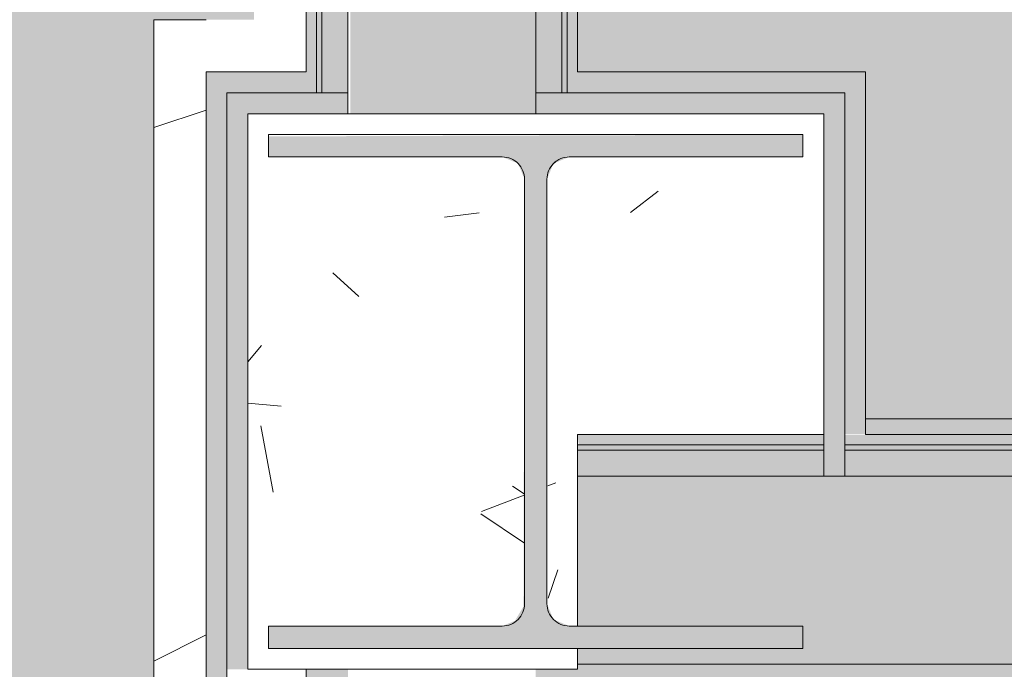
# Model space of a CAD drawing. Header units: millimetres. Extents: x 5980700 to 6194397, y -12939 to 2351883.
# Tile 383 of 587: x 6087739 to 6088211, y 1851 to 2162. Entities that reach past the tile are written whole.
import ezdxf

# ---------------------------------------------------------------- set-up
doc = ezdxf.new("R2010")
doc.units = ezdxf.units.MM
for name, color, linetype, lineweight in [('A-FLOR-PATT', 8, 'Continuous', 18), ('A-WALL', 113, 'Continuous', 18), ('A-WALL-PATT', 111, 'Continuous', 25), ('S-COLS', 52, 'Continuous', 9), ('S-STRS', 31, 'Continuous', 9)]:
    doc.layers.add(name, color=color, linetype=linetype, lineweight=lineweight)
pattern_1 = [(216.87, (166.6, 416.5), (1249.498511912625, 833.0022321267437), [208.25, -1874.25]), (206.565, (416.5, 291.55), (-416.4997849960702, -416.4999353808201), [465.661, -465.661]), (198.435, (416.5, 83.3), (-832.9995359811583, -416.5008561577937), [263.4179999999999, -1053.671])]

# ---------------------------------------------------------------- blocks, each defined once
blk = doc.blocks.new('_ARQPWR_Pilar perfil I - _TP01-4283042-PLANTA DE CAIMENTO DE PISOS - 1 PAV_')
at = {"layer": 'S-COLS', "lineweight": 5}
blk.add_hatch(color=256, dxfattribs=at).paths.add_polyline_path([(107.5018174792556, -122.999999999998), (127.9999999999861, -122.999999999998), (127.9999999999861, -112.2999999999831), (16.05000000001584, -112.2999999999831), (8.483957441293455, -109.1660425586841), (5.34999999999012, -101.5999999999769), (5.34999999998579, 101.6000000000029), (8.483957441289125, 109.1660425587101), (16.04999999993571, 112.3000000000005), (127.9999999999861, 112.3000000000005), (127.9999999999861, 123.0000000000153), (-128.0000000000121, 122.1136975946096), (-128.0000000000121, 112.3000000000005), (-16.05000000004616, 112.3000000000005), (-8.483957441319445, 109.1660425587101), (-5.350000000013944, 101.6000000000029), (-5.898568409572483, -102.9243612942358), (-9.99818252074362, -109.7932551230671), (-16.05000000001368, -112.2999999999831), (-128.0000000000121, -112.3567314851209), (-127.9963650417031, -122.999999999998), (106.4302653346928, -122.999999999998)])
at = {"layer": 'S-COLS', "color": 90, "lineweight": 5}
for p, q in [((127.9999999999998, 123.0000000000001), (-128.0000000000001, 123.0000000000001)), ((-128.0000000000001, 123.0000000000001), (-128.0000000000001, 112.3000000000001)), ((127.9999999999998, 112.3000000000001), (127.9999999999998, 123.0000000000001)), ((-128.0000000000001, 112.3000000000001), (-16.05000000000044, 112.3000000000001)), ((16.04999999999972, 112.3000000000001), (127.9999999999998, 112.3000000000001)), ((-5.350000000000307, 101.6000000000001), (-5.350000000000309, -101.5999999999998)), ((5.349999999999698, -101.6), (5.349999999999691, 101.6)), ((-16.05000000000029, -112.3), (-128.0000000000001, -112.3)), ((-128.0000000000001, -112.3), (-128.0000000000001, -123)), ((127.9999999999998, -112.3), (16.04999999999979, -112.3)), ((127.9999999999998, -123), (127.9999999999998, -112.3)), ((-128.0000000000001, -123), (127.9999999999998, -123))]:
    blk.add_line(p, q, dxfattribs=at)
for centre, radius, start, end in [((-16.05000000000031, 101.6000000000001), 10.70000000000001, 3.307776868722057e-13, 90.00000000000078), ((16.04999999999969, 101.6000000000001), 10.69999999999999, 90.00000000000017, 180.0000000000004), ((-16.05000000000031, -101.6), 10.7, 270, 7.887775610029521e-13), ((16.04999999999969, -101.6), 10.70000000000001, 180.0000000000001, 270.0000000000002)]:
    blk.add_arc(centre, radius, start, end, dxfattribs=at)
blk = doc.blocks.new('FX-PNC-PILAR-TP3 - FX-PNC-PILAR-TP01-4319920-PLANTA DE CAIMENTO DE PISOS - 1 PAV_')
at = {"layer": 'A-WALL-PATT', "lineweight": 5}
h = blk.add_hatch(dxfattribs=at)
h.set_pattern_fill('FP_108', color=135, style=0, pattern_type=2)
h.set_pattern_definition([(49.99999999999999, (2e-05, -3e-05), (364.3679291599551, -31.87829433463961), [38.1, -419.1]), (355, (2e-05, -3e-05), (-70.48585119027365, 382.1133031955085), [30.48, -335.28]), (100.451, (30.364, -2.657), (293.8850033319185, 350.2333756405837), [32.38, -356.18]), (46.184, (2e-05, 101.6), (542.1584806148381, -84.08582678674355), [57.15, -628.65]), (96.636, (45.18, 94.59299999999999), (474.8048986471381, 494.8554198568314), [48.57, -534.27]), (351.184, (2e-05, 101.6), (474.8101998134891, 494.8500824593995), [45.72, -502.92]), (21, (50.8, 76.2), (303.2284677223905, -204.530461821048), [38.1, -419.1]), (326, (50.8, 76.2), (123.6038908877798, 368.3760440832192), [30.48, -335.28]), (71.45100000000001, (76.069, 59.15600000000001), (426.8341253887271, 163.8427355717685), [32.38, -356.18]), (37.50000000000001, (2e-05, -3e-05), (6.176645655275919, 169.1101515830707), [16.764, -314.452, 16.764, -323.596, -336.55]), (37.50000000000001, (2e-05, -3e-05), (6.176645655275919, 169.1101515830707), [-671.576, 16.764, -319.786]), (7.499999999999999, (2e-05, -3e-05), (133.63887623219, 200.3614940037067), [16.764, -177.292, 16.764, -306.832, -128.27]), (7.499999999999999, (2e-05, -3e-05), (133.63887623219, 200.3614940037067), [-517.6519999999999, 16.764, -111.506]), (327.5, (-113.284, -3e-05), (271.1818188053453, -11.45836264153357), [16.764, -110.236, 16.764, -379.476, -525.78]), (327.5, (-113.284, -3e-05), (271.1818188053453, -11.45836264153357), [-523.24, 16.764, -509.016]), (317.5, (-164.084, -3e-05), (296.2585102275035, 50.85284694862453), [16.764, -148.336, 16.764, -246.38, -373.38]), (317.5, (-164.084, -3e-05), (296.2585102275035, 50.85284694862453), [-428.244, 16.764, -356.616])])
h.paths.add_polyline_path([(-4365.769397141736, 1851.158178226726), (-4258.614829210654, 1851.158178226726), (-4258.614829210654, 1861.158178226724), (-4406.616646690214, 1861.158178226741), (-4406.613011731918, 1871.85817822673), (-4294.660441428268, 1871.860748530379), (-4287.096969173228, 1875.000911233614), (-4283.966646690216, 1882.567363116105), (-4284.615710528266, 2087.325156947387), (-4287.10060413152, 2093.324220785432), (-4294.666646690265, 2096.458178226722), (-4406.616646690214, 2096.465699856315), (-4406.613011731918, 2107.158178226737), (-4150.616646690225, 2107.158178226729), (-4150.616646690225, 2096.458178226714), (-4264.247130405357, 2095.762099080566), (-4270.704467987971, 2091.943824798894), (-4273.266646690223, 2085.758178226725), (-4272.617582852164, 1880.991199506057), (-4270.132689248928, 1874.992135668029), (-4262.566646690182, 1871.85817822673), (-4258.614829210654, 1871.85817822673), (-4258.614829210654, 1963.640514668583), (-4140.616646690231, 1963.640514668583), (-4140.616646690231, 2117.158178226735), (-4416.61664669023, 2117.158178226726), (-4416.61664669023, 1851.158178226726), (-4368.614829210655, 1851.158178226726)])
at = {"layer": 'A-WALL', "color": 250, "lineweight": 5}
for p, q in [((-4388.614829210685, 2117.158178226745), (-4416.616646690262, 2117.158178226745)), ((-4416.616646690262, 2117.158178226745), (-4416.616646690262, 1851.158178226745)), ((-4368.614829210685, 2117.158178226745), (-4388.614829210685, 2117.158178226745)), ((-4278.614829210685, 2117.158178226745), (-4368.614829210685, 2117.158178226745)), ((-4272.298216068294, 2117.158178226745), (-4278.614829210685, 2117.158178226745)), ((-4266.114829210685, 2117.158178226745), (-4272.298216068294, 2117.158178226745)), ((-4263.614829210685, 2117.158178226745), (-4266.114829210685, 2117.158178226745)), ((-4258.614829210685, 2117.158178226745), (-4263.614829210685, 2117.158178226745)), ((-4269.037265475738, 2094.252491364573), (-4270.621445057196, 2092.815003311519)), ((-4258.614829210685, 1958.640514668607), (-4258.614829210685, 1963.640514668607)), ((-4258.614829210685, 1963.640514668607), (-4140.61664669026, 1963.640514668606)), ((-4258.614829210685, 1956.140514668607), (-4258.614829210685, 1958.640514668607)), ((-4258.614829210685, 1943.640514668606), (-4258.614829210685, 1956.140514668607)), ((-4258.614829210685, 1871.858178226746), (-4258.614829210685, 1943.640514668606)), ((-4258.614829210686, 1853.640514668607), (-4258.614829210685, 1861.158178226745)), ((-4416.616646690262, 1851.158178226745), (-4388.614829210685, 1851.158178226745)), ((-4388.614829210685, 1851.158178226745), (-4383.614829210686, 1851.158178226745)), ((-4383.614829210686, 1851.158178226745), (-4381.114829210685, 1851.158178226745)), ((-4381.114829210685, 1851.158178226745), (-4368.614829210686, 1851.158178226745)), ((-4368.614829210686, 1851.158178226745), (-4285.283904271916, 1851.158178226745)), ((-4285.283904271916, 1851.158178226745), (-4278.614829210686, 1851.158178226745)), ((-4278.614829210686, 1851.158178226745), (-4258.614829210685, 1851.158178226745)), ((-4258.614829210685, 1851.158178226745), (-4258.614829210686, 1853.640514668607))]:
    blk.add_line(p, q, dxfattribs=at)
at = {"layer": 'A-WALL', "color": 130, "lineweight": 9}
for p, q in [((-4140.61664669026, 2117.158178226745), (-4258.614829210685, 2117.158178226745)), ((-4140.61664669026, 1963.640514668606), (-4140.61664669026, 2117.158178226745))]:
    blk.add_line(p, q, dxfattribs=at)
blk = doc.blocks.new('FX_ESCADA1 - FX_ESCADA-4601445-PLANTA DE CAIMENTO DE PISOS - 1 PAV_')
at = {"layer": 'S-STRS', "lineweight": 5}
blk.add_hatch(color=135, dxfattribs=at).paths.add_polyline_path([(-3040.81046620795, 1971.14051466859), (-2922.70750667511, 1971.14051466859), (-2922.70750667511, 4486.658967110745), (-4120.616646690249, 4486.658967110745), (-4120.616646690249, 4321.158178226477), (-4258.614829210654, 4321.158178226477), (-4258.614829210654, 2137.158178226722), (-4120.616646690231, 2137.158178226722), (-4120.616646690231, 1971.140514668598), (-3153.614829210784, 1971.14051466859)])
blk = doc.blocks.new('BE-PMSa-MOD-ARQ-CONEXAODOFUTURO-EX-000-R_rvt-2-PLANTA DE CAIMENTO DE PISOS - 1 PAV_')
at = {"layer": 'A-FLOR-PATT', "lineweight": 5}
h = blk.add_hatch(dxfattribs=at)
h.set_pattern_fill('FP_100', color=133, style=0, pattern_type=2)
h.set_pattern_definition([(49.99999999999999, (0, 0), (182.184668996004, -15.93908553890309), [19.05, -209.55]), (355, (0, 0), (-35.24242749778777, 191.0566080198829), [15.24, -167.64]), (100.451, (15.182, -1.328), (146.9425016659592, 175.1166878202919), [16.19, -178.09]), (46.184, (0, 50.8), (271.0788941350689, -42.04327417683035), [28.575, -314.325]), (96.636, (22.59, 47.297), (237.4025071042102, 247.4272132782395), [24.285, -267.135]), (351.184, (0, 50.8), (237.404605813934, 247.4251178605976), [22.86, -251.46]), (21, (25.4, 38.1), (151.6148798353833, -102.2655185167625), [19.05, -209.55]), (326, (25.4, 38.1), (61.80235996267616, 184.1877424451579), [15.24, -167.64]), (71.45100000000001, (38.035, 29.578), (213.4170626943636, 81.92136778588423), [16.19, -178.09]), (37.50000000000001, (0, 0), (3.08832282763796, 84.55507579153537), [8.382, -157.226, 8.382, -161.798, -168.275]), (37.50000000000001, (0, 0), (3.08832282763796, 84.55507579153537), [-335.788, 8.382, -159.893]), (7.499999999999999, (0, 0), (66.81943811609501, 100.1807470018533), [8.382, -88.646, 8.382, -153.416, -64.135]), (7.499999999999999, (0, 0), (66.81943811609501, 100.1807470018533), [-258.826, 8.382, -55.753]), (327.5, (-56.642, 0), (135.5904877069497, -5.7289126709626), [8.382, -55.118, 8.382, -189.738, -262.89]), (327.5, (-56.642, 0), (135.5904877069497, -5.7289126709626), [-261.62, 8.382, -254.508]), (317.5, (-82.042, 0), (148.1288864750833, 25.42676126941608), [8.382, -74.168, 8.382, -123.19, -186.69]), (317.5, (-82.042, 0), (148.1288864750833, 25.42676126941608), [-214.122, 8.382, -178.308])])
h.paths.add_polyline_path([(-1916.114845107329, -8177.825683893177), (-1683.614845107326, -8177.825683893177), (-1683.614845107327, -1915.841005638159), (-3033.614845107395, -1915.841005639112), (-3033.614845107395, -1900.841005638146), (-3933.614845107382, -1900.841005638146), (-3933.614845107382, -2050.841005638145), (-1818.614845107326, -2050.841005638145), (-1818.614845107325, -8042.852683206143), (-4146.617820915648, -8042.852683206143), (-4146.617820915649, -4063.841794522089), (-3970.61666258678, -4063.841794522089), (-3970.61666258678, -3457.84179452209), (-4146.617820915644, -3457.84179452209), (-4146.617820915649, -2138.841794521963), (-3970.61666258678, -2138.841794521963), (-3970.61666258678, -2050.841005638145), (-3963.614845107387, -2050.841005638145), (-3963.614845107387, -1900.841005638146), (-3973.614845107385, -1900.841005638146), (-3973.614845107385, -1915.841005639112), (-4105.616662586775, -1915.841005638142), (-4105.616662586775, -2003.84179452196), (-4281.617820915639, -2003.84179452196), (-4281.617820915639, -3592.841794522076), (-4105.61666258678, -3592.841794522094), (-4105.61666258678, -3928.841794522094), (-4281.617820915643, -3928.841794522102), (-4281.615120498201, -8177.82568389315), (-1916.459753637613, -8177.825683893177)])
h.paths.add_polyline_path([(8258.385255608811, -8167.825683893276), (15620.8643440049, -8167.825683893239), (15620.86434400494, -1925.841005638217), (12311.88333741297, -1925.841005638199), (12311.88333741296, -2018.841794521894), (11955.88333741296, -2018.841794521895), (11955.88333741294, -1925.841005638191), (9541.385154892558, -1925.841005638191), (9541.385154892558, -1915.841005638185), (9491.385154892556, -1915.841005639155), (9491.385154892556, -1900.841005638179), (8591.38515489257, -1900.841005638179), (8591.38515489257, -2050.841005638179), (11830.88333741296, -2050.841005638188), (11830.88333741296, -2143.841794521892), (12436.88333741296, -2143.841794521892), (12436.88333741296, -2050.841005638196), (15495.86434400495, -2050.841005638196), (15495.86434400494, -8042.825683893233), (8383.385255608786, -8042.825683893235), (8383.385255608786, -4063.841794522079), (8559.379702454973, -4063.841794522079), (8559.379702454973, -3457.841794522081), (8383.385255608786, -3457.84179452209), (8383.385255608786, -2138.841794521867), (8559.379702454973, -2138.84179452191), (8559.379702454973, -2050.841005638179), (8561.385154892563, -2050.753085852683), (8561.385154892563, -1900.841005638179), (8551.38515489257, -1900.841005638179), (8551.38515489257, -1915.841005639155), (8501.385154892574, -1915.841005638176), (8501.385154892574, -1925.841005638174), (8434.379702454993, -1925.841005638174), (8434.379702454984, -2013.841794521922), (8258.385255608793, -2013.841794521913), (8258.385255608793, -3582.841794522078), (8434.379702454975, -3582.841794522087), (8434.379702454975, -3938.841794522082), (8258.385255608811, -3938.841794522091), (8258.385255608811, -8156.700611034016)])
h.paths.add_polyline_path([(19984.7546155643, -8167.825683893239), (20089.38682609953, -8167.825683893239), (20089.38682609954, -5194.841794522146), (19913.3833374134, -5194.841794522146), (19913.3833374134, -4838.841794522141), (20089.38682609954, -4838.841794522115), (20089.38682609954, -2013.84179452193), (19913.3833374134, -2013.841794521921), (19913.3833374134, -1657.841794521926), (20089.38682609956, -1657.841794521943), (20089.38682609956, 1166.158205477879), (19913.38333741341, 1166.158205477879), (19913.38333741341, 1522.158205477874), (20089.38682609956, 1522.158205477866), (20089.38682609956, 4296.158205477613), (19913.38333741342, 4296.15820547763), (19913.3833374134, 4461.658994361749), (15971.88333741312, 4461.658994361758), (15971.88333741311, 4296.15820547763), (15800.86434400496, 4296.15820547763), (15800.86434400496, -605.8410056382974), (15790.86434400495, -605.8410056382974), (15790.86434400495, -655.841005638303), (15775.86434400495, -655.841005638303), (15775.86434400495, -1555.841005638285), (16091.88333741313, -1555.841005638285), (16091.88333741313, -1527.841794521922), (15925.86434400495, -1527.841794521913), (15925.86434400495, 4171.158205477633), (16096.88333741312, 4171.158205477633), (16097.48518693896, 4336.658994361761), (19788.38333741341, 4336.658994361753), (19788.38333741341, 4171.158205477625), (19964.38682609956, 4171.158205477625), (19964.38682609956, 1647.158205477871), (19788.38333741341, 1647.158205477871), (19788.38333741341, 1041.158205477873), (19964.38682609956, 1041.158205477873), (19964.38682609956, -1532.84179452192), (19788.38333741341, -1532.84179452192), (19788.38333741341, -2138.841794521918), (19964.38682609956, -2138.841794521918), (19964.38682609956, -4713.841794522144), (19788.3833374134, -4713.841794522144), (19788.3833374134, -5319.841794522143), (19964.38682609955, -5319.841794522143), (19964.38682609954, -8042.82568389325), (15925.86434400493, -8042.825683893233), (15925.86434400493, -2143.841794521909), (16091.88333741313, -2143.841794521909), (16091.88333741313, -1585.841005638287), (15775.86434400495, -1585.841005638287), (15775.86434400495, -1595.841005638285), (15790.86434400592, -1595.841005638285), (15790.86434400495, -1652.84179452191), (15966.88333741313, -1653.220801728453), (15966.88333741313, -2018.84179452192), (15800.86434400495, -2018.841794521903), (15800.86434400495, -8167.825683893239), (19925.14432074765, -8167.825683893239)])
h.paths.add_polyline_path([(-5690.728343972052, -8167.825683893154), (-4451.617820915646, -8167.825683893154), (-4451.617820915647, -1925.841005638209), (-4506.114845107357, -1925.84100563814), (-4506.114845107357, -1915.841005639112), (-4536.11484510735, -1915.841005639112), (-4536.11484510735, -1900.841005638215), (-4546.114845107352, -1900.841005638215), (-4546.114845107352, -2740.841005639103), (-4536.114845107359, -2740.841005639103), (-4536.114845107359, -2751.8410056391), (-4516.109778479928, -2751.8410056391), (-4516.109778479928, -2640.8410056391), (-4497.109778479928, -2640.8410056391), (-4497.109778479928, -2770.841005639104), (-4536.114845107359, -2770.841005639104), (-4536.114845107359, -2780.841005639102), (-4546.114845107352, -2780.841005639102), (-4546.114845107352, -2820.841005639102), (-4576.114845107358, -2820.841005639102), (-4576.617820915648, -8042.852683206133), (-11628.61484510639, -8042.852683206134), (-11628.6148451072, -2138.841794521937), (-11585.61666258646, -2138.841794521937), (-11585.61666258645, -2050.841005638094), (-8474.116662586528, -2050.841005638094), (-8474.116662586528, -2138.841794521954), (-7858.116662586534, -2138.841794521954), (-7858.116662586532, -2050.841005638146), (-4576.617820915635, -2050.841005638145), (-4576.617820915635, -1900.841005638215), (-5476.114845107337, -1900.841005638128), (-5476.114845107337, -1915.841005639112), (-5528.614845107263, -1915.841005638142), (-5528.614845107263, -1925.841005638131), (-7983.116662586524, -1925.841005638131), (-7983.116662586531, -2013.841794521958), (-8324.11666258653, -2013.841794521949), (-8324.11666258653, -2003.841794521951), (-8339.116662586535, -2003.84179452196), (-8339.116662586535, -1925.841005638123), (-11720.61666258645, -1925.841005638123), (-11720.61666258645, -2003.841794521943), (-11753.61484510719, -2003.841794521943), (-11753.61034441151, -8167.825683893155), (-5985.163661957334, -8167.825683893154)])
h.paths.add_polyline_path([(-15701.5291554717, -8167.825683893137), (-11933.6148451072, -8167.825683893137), (-11933.6148451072, -2013.841794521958), (-12076.61666258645, -2013.841794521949), (-12076.61666258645, -1657.841794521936), (-11923.61484510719, -1657.841794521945), (-11923.61484510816, -1515.8410056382), (-11908.61484510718, -1515.8410056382), (-11908.61484510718, -1505.841005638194), (-12058.61484510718, -1505.841005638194), (-12058.61484510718, -1532.841794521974), (-12201.61666258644, -1532.841794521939), (-12201.61666258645, -2138.841794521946), (-12058.61484510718, -2138.841794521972), (-12058.61484510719, -8042.851795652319), (-16321.61588608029, -8042.826571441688), (-16321.61588608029, -5319.841794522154), (-16145.61666258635, -5319.841794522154), (-16145.61666258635, -4713.841794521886), (-16321.61588608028, -4713.681888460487), (-16321.61588608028, -2138.84179452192), (-16145.61666258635, -2138.841794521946), (-16145.61666258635, -1532.841794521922), (-16321.61588608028, -1532.841794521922), (-16321.61588608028, 1041.158205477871), (-16145.61666258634, 1041.158205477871), (-16145.61666258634, 1647.158205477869), (-16321.61588608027, 1647.158205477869), (-16321.61588608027, 4171.158205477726), (-16145.61666258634, 4171.158205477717), (-16145.61666258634, 4336.658994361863), (-12201.61666258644, 4336.658994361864), (-12201.61666258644, 4171.158205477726), (-12058.61484510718, 4171.158205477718), (-12058.61484510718, -1475.841005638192), (-11908.61484510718, -1475.841005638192), (-11908.61484510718, -575.8410056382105), (-11923.61484510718, -575.8410056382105), (-11923.61484510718, -525.8410056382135), (-11933.61484510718, -525.8410056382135), (-11933.61484510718, 4296.158205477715), (-12076.61666258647, 4296.158205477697), (-12076.61666258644, 4461.658994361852), (-16270.61666258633, 4461.658994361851), (-16270.61666258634, 4296.158205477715), (-16446.62225526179, 4296.158205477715), (-16446.61588608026, 1522.158205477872), (-16270.61666258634, 1522.158205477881), (-16270.61666258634, 1166.158205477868), (-16446.62225526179, 1166.158205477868), (-16446.61588608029, -1657.841794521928), (-16270.61666258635, -1657.841794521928), (-16270.61666258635, -2013.841794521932), (-16446.6222552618, -2013.841794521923), (-16446.61588608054, -4838.841794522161), (-16270.61666258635, -4838.841794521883), (-16270.61666258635, -5194.841794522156), (-16446.62225526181, -5194.841794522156), (-16446.61573815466, -8167.825683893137), (-15735.98765560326, -8167.825683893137)])
h.paths.add_polyline_path([(8551.38515489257, -1770.841005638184), (9491.385154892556, -1770.841005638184), (9491.385154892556, -1755.841005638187), (9630.135154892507, -1755.841005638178), (9630.135154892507, -1740.841005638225), (11880.13515489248, -1741.712957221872), (11880.13515489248, -1755.841005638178), (11965.88333741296, -1755.841005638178), (11965.88333741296, -1662.841794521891), (12301.88333741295, -1662.841794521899), (12301.88333741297, -1755.841005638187), (12713.6541483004, -1755.841005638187), (12713.6541483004, -1740.841005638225), (14963.65414830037, -1741.712957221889), (14963.65414830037, -1755.841005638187), (15630.86434400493, -1755.841005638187), (15630.86434400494, -1595.841005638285), (15645.86434400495, -1595.841005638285), (15645.86434400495, -655.841005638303), (15630.86434400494, -655.841005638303), (15630.86434400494, -29.5925127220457), (15087.63515489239, -29.59251272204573), (15087.63515489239, -44.5925127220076), (12837.63515489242, -43.72056113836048), (12837.63515489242, -29.59251272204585), (11880.13515489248, -29.5925127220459), (11880.13515489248, -44.59251272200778), (9630.135154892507, -43.72056113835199), (9630.135154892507, -29.59251272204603), (9408.885154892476, -29.59251272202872), (9408.885154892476, -14.5925127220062), (8468.885154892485, -14.59251272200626), (8468.885154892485, -29.59251272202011), (8008.885154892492, -29.59251272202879), (8008.885154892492, -14.59251272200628), (7068.885154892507, -14.65234280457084), (7068.885154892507, -29.59251272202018), (4511.785154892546, -29.59251272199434), (4511.785154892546, 3549.158994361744), (3951.785154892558, 3549.158994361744), (3951.785154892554, 4471.658994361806), (2159.383337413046, 4471.658994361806), (2159.383337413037, 4306.158205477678), (1813.383337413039, 4306.15820547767), (1813.383337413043, 4471.658994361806), (284.8931309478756, 4471.658994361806), (284.8931309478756, 4486.658994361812), (77.29277039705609, 4486.658994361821), (77.29277039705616, 3238.903506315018), (70.48333741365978, 3238.903506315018), (70.48333741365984, 2137.158205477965), (121.3819838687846, 2137.158205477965), (121.3819838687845, 3231.348105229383), (111.0710947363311, 3241.658994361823), (106.381983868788, 3259.158994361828), (111.0710947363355, 3276.658994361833), (124.1088842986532, 3289.53068128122), (143.3753948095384, 3293.624861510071), (158.8819838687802, 3289.469883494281), (171.692873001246, 3276.658994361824), (176.3819838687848, 3259.158994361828), (171.692873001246, 3241.658994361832), (161.3819838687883, 3231.348105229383), (161.3819838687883, 2137.158205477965), (220.483337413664, 2137.158205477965), (220.4833374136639, 4336.658994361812), (1678.38333741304, 4336.658994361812), (1678.38333741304, 4171.158205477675), (2294.38333741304, 4171.158205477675), (2294.38333741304, 4336.658994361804), (3816.785154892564, 4336.658994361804), (3816.785154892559, 3414.158994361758), (4376.785154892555, 3414.158994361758), (4376.785154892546, -164.5925127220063), (15495.86434400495, -164.5925127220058), (15495.86434400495, -1620.841005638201), (12436.88333741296, -1620.841005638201), (12436.88333741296, -1527.841794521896), (11830.88333741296, -1527.841794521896), (11830.88333741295, -1620.841005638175), (8559.379702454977, -1620.841005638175), (8559.379702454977, -1532.841794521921), (7943.379702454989, -1532.841794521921), (7943.379702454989, -1620.841005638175), (2289.383337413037, -1620.841005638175), (2289.383337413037, -1527.841794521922), (2261.385126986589, -1527.841794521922), (2261.385126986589, -1770.841005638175), (3121.385126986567, -1770.841005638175), (3121.385126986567, -1755.8410056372), (4481.585154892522, -1755.841005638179), (4481.585154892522, -1770.841005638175), (5321.585154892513, -1770.841005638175), (5321.585154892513, -1755.841005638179), (7021.385154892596, -1755.841005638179), (7021.385154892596, -1770.841005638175), (7961.385154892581, -1770.841005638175), (7961.385154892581, -1755.841005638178), (8078.379702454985, -1755.841005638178), (8078.379702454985, -1667.841794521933), (8424.379702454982, -1667.841794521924), (8424.379702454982, -1755.841005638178), (8551.38515489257, -1755.841005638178)])
h.paths.add_polyline_path([(2231.385126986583, -1770.841005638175), (2231.385126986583, -1527.841794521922), (1766.385126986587, -1527.841794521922), (1766.385126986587, -1770.841005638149), (1776.385126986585, -1770.841005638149), (1776.385126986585, -1755.8410056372), (1818.383337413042, -1755.841005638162), (1818.383337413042, -1662.841794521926), (2154.383337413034, -1662.841794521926), (2154.383337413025, -1755.84100563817), (2221.385126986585, -1755.841005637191), (2221.385126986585, -1770.841005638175)])
h.paths.add_polyline_path([(-3963.614845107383, -1770.84100563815), (-3033.614845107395, -1770.84100563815), (-3033.614845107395, -1755.841005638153), (-1418.814900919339, -1755.841005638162), (-1418.814900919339, -1770.841005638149), (-578.8149009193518, -1770.841005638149), (-578.8149009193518, -1755.841005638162), (876.3851269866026, -1755.841005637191), (876.3851269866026, -1770.841005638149), (1736.38512698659, -1770.841005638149), (1736.38512698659, -1527.841794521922), (1683.383337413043, -1527.841794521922), (1683.383337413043, -1620.841005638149), (-3970.616662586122, -1620.84100563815), (-3970.61666258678, -1532.841794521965), (-4586.616662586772, -1532.841794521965), (-4586.616662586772, -1620.841005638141), (-7858.116662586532, -1620.841005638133), (-7858.116662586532, -1532.841794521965), (-8474.116662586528, -1532.841794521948), (-8474.116662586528, -1620.841005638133), (-11585.61666258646, -1620.841005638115), (-11585.61666258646, -1532.841794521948), (-11628.61484510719, -1532.841794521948), (-11628.61484510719, -164.6103600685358), (220.4833374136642, -164.6103600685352), (220.4833374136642, -29.61036006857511), (-2321.114845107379, -29.61036006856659), (-2321.114845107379, -14.61036006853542), (-3061.114845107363, -14.61036006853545), (-3061.114845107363, -29.61036006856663), (-3320.616662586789, -29.61036006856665), (-3320.616662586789, -14.61036006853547), (-4060.616662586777, -14.61036006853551), (-4060.616662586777, -29.61036006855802), (-4536.114845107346, -29.61036006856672), (-4536.114845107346, -14.61036006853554), (-5476.114845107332, -14.61036006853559), (-5476.114845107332, -29.6103600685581), (-5636.114845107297, -29.61036006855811), (-5636.114845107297, -44.61036006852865), (-7886.11484510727, -43.73840848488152), (-7886.11484510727, -29.61036006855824), (-8872.364845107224, -29.61036006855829), (-8872.364845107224, -44.6103600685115), (-11122.3648451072, -43.73840848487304), (-11122.3648451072, -29.61036006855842), (-11763.61484510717, -29.61036006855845), (-11763.61484510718, -575.8410056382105), (-11778.61484510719, -575.8410056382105), (-11778.61484510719, -1515.8410056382), (-11763.61484510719, -1515.8410056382), (-11763.61484510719, -1667.841794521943), (-11720.61666258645, -1667.841794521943), (-11720.61666258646, -1755.841005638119), (-11122.36484510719, -1755.841005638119), (-11122.36484510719, -1740.841005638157), (-8872.36484510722, -1741.712957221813), (-8872.36484510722, -1755.841005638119), (-8339.116662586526, -1755.841005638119), (-8339.116662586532, -1667.841794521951), (-7993.116662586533, -1667.841794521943), (-7993.116662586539, -1755.841005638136), (-7886.114845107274, -1755.841005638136), (-7886.114845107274, -1740.841005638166), (-5636.114845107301, -1741.712957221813), (-5636.114845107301, -1755.841005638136), (-5476.114845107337, -1755.841005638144), (-5476.114845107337, -1770.841005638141), (-4536.11484510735, -1770.841005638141), (-4536.11484510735, -1755.841005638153), (-4451.616662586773, -1755.841005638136), (-4451.616662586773, -1667.84179452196), (-4105.616662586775, -1667.84179452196), (-4105.616662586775, -1755.841005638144), (-3973.614845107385, -1755.841005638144), (-3973.614845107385, -1770.84100563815)])
h.paths.add_polyline_path([(-5396.293025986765, 115.3896399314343), (-4576.11484510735, 115.3896399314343), (-4576.11484510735, 431.4034837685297), (-4586.616662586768, 431.4034837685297), (-4586.616662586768, 265.3896399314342), (-11628.61484510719, 265.3896399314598), (-11628.61484510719, 4171.158205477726), (-11585.61666258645, 4171.158205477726), (-11585.61666258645, 4336.658994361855), (-8474.116662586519, 4336.658994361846), (-8474.116662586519, 4171.158205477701), (-7858.116662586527, 4171.158205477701), (-7858.116662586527, 4336.658994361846), (-4586.616662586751, 4336.658994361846), (-4586.616662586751, 4171.158205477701), (-4538.614845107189, 4171.158205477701), (-4538.614845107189, 2287.158205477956), (-4586.616662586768, 2287.158205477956), (-4586.616662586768, 1681.158205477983), (-4538.614845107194, 1681.158205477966), (-4538.614845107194, 995.3896399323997), (-4536.114845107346, 995.3896399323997), (-4536.114845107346, 985.3896399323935), (-4497.109778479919, 985.3896399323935), (-4497.109778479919, 855.3896399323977), (-4516.109778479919, 855.3896399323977), (-4516.109778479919, 966.3896399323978), (-4536.114845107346, 966.3896399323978), (-4536.114845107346, 955.3896399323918), (-4538.614845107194, 955.3896399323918), (-4538.614845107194, 431.4034837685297), (-4546.114845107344, 431.4034837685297), (-4546.114845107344, 115.3896399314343), (-4536.114845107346, 115.3896399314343), (-4536.114845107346, 130.3896399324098), (-4486.114845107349, 130.3896399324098), (-4486.114845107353, 140.3896399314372), (-4461.616662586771, 140.3896399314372), (-4461.616662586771, 306.4034837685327), (-4413.614845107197, 306.4034837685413), (-4413.614845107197, 1806.158205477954), (-4461.616662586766, 1806.158205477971), (-4461.616662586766, 2162.158205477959), (-4413.614845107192, 2162.158205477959), (-4413.614845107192, 4296.158205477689), (-4461.616662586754, 4296.158205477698), (-4461.616662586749, 4461.658994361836), (-7983.116662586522, 4461.658994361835), (-7983.116662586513, 4296.158205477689), (-8349.116662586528, 4296.158205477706), (-8349.116662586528, 4461.658994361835), (-11710.61666258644, 4461.658994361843), (-11710.61666258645, 4296.158205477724), (-11753.61484510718, 4296.158205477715), (-11753.61484510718, 140.3896399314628), (-5526.11484510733, 140.3896399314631), (-5526.11484510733, 130.3896399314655), (-5476.114845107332, 130.3896399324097), (-5476.114845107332, 115.3896399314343), (-5466.11484510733, 115.3896399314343)])
h.paths.add_polyline_path([(8478.885154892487, 115.4074872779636), (8478.885154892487, 431.4034837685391), (8378.385255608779, 431.4034837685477), (8378.385255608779, 1037.158205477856), (8561.383337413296, 1037.158205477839), (8561.383337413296, 1651.158205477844), (8378.385255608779, 1651.158205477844), (8378.385255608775, 4171.158205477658), (8559.383337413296, 4171.158205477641), (8559.383337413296, 4336.658994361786), (11825.88333741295, 4336.658994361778), (11825.88333741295, 4171.158205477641), (12441.88333741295, 4171.158205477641), (12441.88333741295, 4336.658994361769), (15495.86434400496, 4336.65899436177), (15495.86434400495, 265.4074872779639), (8559.379702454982, 265.4074872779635), (8559.379702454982, 431.4034837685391), (8508.885154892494, 431.4034837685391), (8508.885154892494, 115.4074872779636), (9408.885154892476, 115.4074872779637), (9408.885154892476, 130.4074872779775), (9438.885154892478, 130.4074872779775), (9438.885154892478, 140.4074872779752), (15620.86434400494, 140.4074872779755), (15620.86434400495, 4461.658994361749), (12316.88333741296, 4461.658994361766), (12316.88333741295, 4296.158205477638), (11950.88333741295, 4296.158205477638), (11950.88333741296, 4461.658994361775), (8434.383337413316, 4461.658994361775), (8434.383337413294, 4296.158205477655), (8253.385255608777, 4296.158205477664), (8253.385255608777, 1526.158205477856), (8436.383337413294, 1526.158205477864), (8436.383337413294, 1162.158205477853), (8253.385255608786, 1162.158205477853), (8253.385255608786, 306.4034837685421), (8434.379702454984, 306.4034837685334), (8434.379702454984, 140.4074872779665), (8438.885154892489, 140.4074872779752), (8438.885154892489, 130.4074872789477), (8468.885154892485, 130.4074872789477), (8468.885154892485, 115.4074872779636)])
h.paths.add_polyline_path([(7078.885154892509, 115.4074872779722), (7968.885154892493, 115.4074872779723), (7968.885154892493, 955.4074872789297), (7958.885154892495, 955.4074872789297), (7958.885154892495, 966.4074872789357), (7948.385255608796, 966.4074872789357), (7948.385255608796, 265.4074872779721), (4806.785154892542, 265.4074872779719), (4806.785154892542, 4336.658994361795), (7948.385255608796, 4336.658994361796), (7948.385255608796, 985.4074872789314), (7958.885154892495, 985.4074872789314), (7958.885154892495, 995.4074872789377), (7968.885154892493, 995.4074872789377), (7968.885154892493, 1035.407487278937), (7998.885154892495, 1035.407487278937), (7998.885154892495, 995.4074872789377), (8008.885154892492, 995.4074872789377), (8008.885154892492, 985.4074872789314), (8047.890221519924, 985.4074872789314), (8047.890221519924, 855.4074872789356), (8028.890221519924, 855.4074872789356), (8028.890221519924, 966.4074872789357), (8008.885154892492, 966.4074872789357), (8008.885154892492, 955.4074872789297), (7998.885154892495, 955.4074872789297), (7998.885154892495, 115.4074872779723), (8008.885154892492, 115.4074872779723), (8008.885154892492, 130.4074872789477), (8083.385255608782, 130.4074872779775), (8083.385255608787, 4471.65899436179), (4671.785154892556, 4471.658994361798), (4671.785154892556, 130.4074872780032), (7068.885154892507, 130.4074872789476), (7068.885154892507, 115.4074872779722)])
h.paths.add_polyline_path([(1857.919751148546, 1037.158205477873), (2296.383337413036, 1037.158205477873), (2296.383337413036, 1651.158205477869), (1676.383337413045, 1651.158205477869), (1676.383337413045, 1037.158205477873), (1826.383337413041, 1037.158205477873)])
h.paths.add_polyline_path([(2161.383337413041, 1172.158205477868), (1811.383337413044, 1172.158205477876), (1811.383337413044, 1516.158205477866), (2161.383337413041, 1516.158205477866), (2161.383337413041, 1177.256799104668)])
h.paths.add_polyline_path([(137.9111174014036, 3278.855100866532), (131.3834321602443, 3276.480338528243), (131.3834321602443, 3259.158994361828), (137.9112161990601, 3259.158994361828), (137.9112161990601, 3277.667937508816)])
h.paths.add_polyline_path([(141.3819838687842, 3259.158994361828), (161.3819838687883, 3259.158994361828), (158.7024919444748, 3268.550988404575), (155.5241194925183, 3273.003317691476), (148.2594671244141, 3277.615929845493), (141.461635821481, 3278.855091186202), (137.9111174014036, 3278.855100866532), (137.9112161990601, 3259.158994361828), (139.4408410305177, 3259.158994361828)])
h.paths.add_polyline_path([(127.2398482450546, 3259.158994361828), (131.3834321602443, 3259.60654442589), (131.3834321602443, 3276.480338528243), (126.061811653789, 3272.015600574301), (122.0634673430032, 3263.023564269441), (122.1477157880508, 3259.158994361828), (126.061811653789, 3259.158994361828)])
at = {"layer": 'A-WALL', "lineweight": 5}
h = blk.add_hatch(color=50, dxfattribs=at)
h.paths.add_polyline_path([(-4383.61484510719, 1833.64054191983), (-4383.61484510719, 1851.158205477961), (-4388.614845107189, 1851.158205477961), (-4388.614845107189, 1833.64054191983)])
h.paths.add_polyline_path([(-4388.614845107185, 2127.158205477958), (-4383.614845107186, 2127.158205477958), (-4383.614845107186, 4331.158205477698), (-4388.614845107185, 4331.158205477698), (-4388.614845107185, 2133.158205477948)])
h = blk.add_hatch(color=9, dxfattribs=at)
h.paths.add_polyline_path([(-4381.114845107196, 1838.64054191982), (-4381.114845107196, 1851.158205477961), (-4383.61484510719, 1851.158205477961), (-4383.598739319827, 1838.640541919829), (-4382.367049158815, 1838.640541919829)])
h.paths.add_polyline_path([(-4381.114845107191, 2127.158205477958), (-4381.114845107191, 4331.158205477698), (-4383.614845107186, 4331.158205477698), (-4383.614845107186, 2127.158205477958)])
h = blk.add_hatch(color=50, dxfattribs=at)
h.paths.add_polyline_path([(-4368.614845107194, 1841.14054191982), (-4368.614845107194, 1851.158205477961), (-4381.114845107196, 1851.158205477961), (-4381.114845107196, 1841.14054191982)])
h.paths.add_polyline_path([(-4381.114845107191, 2127.158205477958), (-4368.614845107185, 2127.158205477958), (-4368.614845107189, 4331.158205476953), (-4381.114845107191, 4331.158205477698), (-4381.114845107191, 2137.158205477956)])
for color, points in [(50, [(-4266.114845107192, 2127.158205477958), (-4266.114845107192, 4331.158205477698), (-4278.614845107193, 4331.158205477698), (-4278.614845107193, 2127.158205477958)]), (9, [(-4266.114845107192, 2127.158205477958), (-4263.614845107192, 2127.158205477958), (-4263.614845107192, 4331.158205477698), (-4266.114845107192, 4331.158205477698), (-4266.114845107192, 2137.158205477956)]), (50, [(-4406.616662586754, 2127.158205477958), (-4388.614845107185, 2127.158205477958), (-4388.614845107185, 2137.158205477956), (-4436.616662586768, 2137.158205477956), (-4436.616662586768, 2127.158205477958), (-4413.614845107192, 2127.158205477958)]), (50, [(-4140.616662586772, 2127.158205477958), (-4120.616662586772, 2127.158205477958), (-4120.616662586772, 2137.158205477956), (-4258.614845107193, 2137.158205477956), (-4258.614845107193, 2127.158205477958), (-4150.616662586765, 2127.158205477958)]), (50, [(-4436.616662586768, 1841.158205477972), (-4426.616662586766, 1841.158205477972), (-4426.616662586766, 2127.158205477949), (-4436.616662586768, 2127.158205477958), (-4436.616662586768, 1843.136443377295)]), (50, [(-4120.616662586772, 1963.640541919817), (-4120.616662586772, 2127.158205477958), (-4130.61666258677, 2127.158205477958), (-4130.61666258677, 1963.640541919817)]), (50, [(-3335.24580008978, 1963.640541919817), (-3288.614845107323, 1963.640541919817), (-3288.614845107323, 1971.140541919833), (-4120.616662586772, 1971.140541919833), (-4120.616662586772, 1963.640541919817), (-3629.681118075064, 1963.640541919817)])]:
    blk.add_hatch(color=color, dxfattribs=at).paths.add_polyline_path(points)
at = {"layer": 'A-WALL'}
for color, points in [(10, [(-4263.614845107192, 2127.158205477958), (-4258.614845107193, 2127.158205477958), (-4258.614845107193, 4331.158205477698), (-4263.614845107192, 4331.158205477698), (-4263.614845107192, 2172.35555668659)]), (253, [(-4383.614845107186, 2117.158205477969), (-4368.614845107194, 2117.158205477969), (-4368.614845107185, 2127.158205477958), (-4426.616662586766, 2127.154571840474), (-4426.616662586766, 2117.158205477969), (-4386.95606336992, 2117.158205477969)]), (253, [(-4272.298231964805, 2117.158205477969), (-4130.61666258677, 2117.158205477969), (-4130.61666258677, 2127.158205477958), (-4278.614845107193, 2127.158205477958), (-4278.614845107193, 2117.158205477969), (-4273.266662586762, 2117.158205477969)]), (253, [(-4426.616662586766, 1851.158205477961), (-4416.616662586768, 1851.158205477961), (-4416.616662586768, 2117.15820547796), (-4426.616662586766, 2117.158205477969), (-4426.616662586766, 1931.696851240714)]), (253, [(-4140.616662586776, 1943.640541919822), (-4130.61666258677, 1943.640541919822), (-4130.61666258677, 2117.158205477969), (-4140.616662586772, 2117.158205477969), (-4140.616662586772, 1956.140541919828)])]:
    blk.add_hatch(color=color, dxfattribs=at).paths.add_polyline_path(points)
at = {"layer": 'A-WALL', "lineweight": 5}
h = blk.add_hatch(color=50, dxfattribs=at)
h.paths.add_polyline_path([(-3335.24580008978, 1958.640541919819), (-3291.114845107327, 1958.640541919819), (-3291.114845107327, 1963.640541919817), (-4130.61666258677, 1963.290664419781), (-4130.61666258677, 1958.640541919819), (-3541.11484510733, 1958.640541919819)])
h.paths.add_polyline_path([(-4218.551754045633, 1958.640541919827), (-4140.616662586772, 1958.640541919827), (-4140.616662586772, 1963.640541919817), (-4258.614845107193, 1963.59326059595), (-4258.014939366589, 1958.640541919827)])
h = blk.add_hatch(color=9, dxfattribs=at)
h.paths.add_polyline_path([(-4010.876448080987, 1956.140541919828), (-3281.114845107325, 1956.140541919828), (-3281.114845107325, 1958.640541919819), (-4130.61666258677, 1958.640541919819), (-4130.61666258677, 1956.140541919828), (-4060.385683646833, 1956.140541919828)])
h.paths.add_polyline_path([(-4257.714986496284, 1956.140541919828), (-4140.616662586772, 1956.368740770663), (-4140.616662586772, 1958.640541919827), (-4258.614845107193, 1958.640541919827), (-4258.614845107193, 1956.140541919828)])
h = blk.add_hatch(color=50, dxfattribs=at)
h.paths.add_polyline_path([(-4258.614845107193, 1943.640541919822), (-4140.616662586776, 1943.640541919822), (-4140.925628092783, 1956.140541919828), (-4258.614845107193, 1956.140541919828)])
h.paths.add_polyline_path([(-3291.114845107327, 1943.640541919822), (-3278.61484510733, 1943.640541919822), (-3278.614845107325, 1956.140541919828), (-4130.61666258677, 1956.140541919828), (-4130.61666258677, 1943.640541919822), (-3335.24580008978, 1943.640541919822)])
h = blk.add_hatch(color=50, dxfattribs=at)
h.paths.add_polyline_path([(-4193.148569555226, 1841.14054191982), (-3631.114845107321, 1841.14054191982), (-3631.114845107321, 1853.640541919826), (-4258.614845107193, 1853.640541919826), (-4258.614845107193, 1851.158205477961), (-4278.614845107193, 1851.158205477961), (-4278.614845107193, 1841.14054191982), (-4218.551754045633, 1841.14054191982)])
h.paths.add_polyline_path([(-3291.114845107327, 1841.14054191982), (-3278.614845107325, 1841.148018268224), (-3278.614845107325, 1853.640541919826), (-3541.114845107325, 1853.640541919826), (-3541.114845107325, 1841.14054191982), (-3335.24580008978, 1841.14054191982)])
at = {"layer": 'A-WALL-PATT', "lineweight": 5}
for points in [[(-4294.666662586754, 2117.158205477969), (-4278.614845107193, 2117.158205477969), (-4278.614845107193, 4341.158205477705), (-4368.614845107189, 4341.158205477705), (-4367.462797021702, 2117.158205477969)], [(-3268.614845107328, 1853.640541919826), (-3266.114845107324, 1853.640541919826), (-3266.114845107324, 1943.640541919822), (-4258.614845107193, 1943.640541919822), (-4258.614845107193, 1871.858205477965), (-4150.616662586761, 1871.858205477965), (-4150.616662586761, 1861.15820547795), (-4258.614845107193, 1861.140541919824), (-4258.614845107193, 1853.640541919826), (-3278.614845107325, 1853.640541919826)]]:
    blk.add_hatch(color=9, dxfattribs=at).paths.add_polyline_path(points)
h = blk.add_hatch(dxfattribs=at)
h.set_pattern_fill('FP_129', color=71, style=0, pattern_type=2)
h.set_pattern_definition(pattern_1)
h.paths.add_polyline_path([(-4388.614845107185, 2137.158205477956), (-4388.614845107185, 4321.158205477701), (-4413.614845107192, 4296.158205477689), (-4413.614845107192, 2162.158205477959)])
h = blk.add_hatch(dxfattribs=at)
h.set_pattern_fill('FP_129', color=71, style=0, pattern_type=2)
h.set_pattern_definition(pattern_1)
h.paths.add_polyline_path([(-4461.616662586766, 1806.158205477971), (-4436.616662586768, 1831.158205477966), (-4436.616662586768, 2162.158205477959), (-4461.616662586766, 2162.158205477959), (-4461.616662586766, 1831.158205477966)])
at = {"layer": 'A-WALL', "color": 90, "lineweight": 5}
for p, q in [((-4383.614845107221, 4331.158205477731), (-4383.614845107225, 2127.158205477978)), ((-4381.114845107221, 4331.158205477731), (-4381.114845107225, 2127.158205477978)), ((-4368.614845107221, 4331.158205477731), (-4368.614845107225, 2127.158205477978)), ((-4278.614845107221, 4331.158205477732), (-4278.614845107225, 2127.158205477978)), ((-4266.114845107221, 4331.158205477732), (-4266.114845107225, 2127.158205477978)), ((-4263.614845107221, 4331.158205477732), (-4263.614845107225, 2127.158205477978)), ((-4461.616662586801, 2162.158205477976), (-4436.616662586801, 2162.158205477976)), ((-4461.616662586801, 2162.158205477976), (-4461.616662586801, 1806.15820547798)), ((-4426.616662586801, 2117.158205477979), (-4426.616662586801, 2127.158205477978)), ((-4388.614845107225, 2127.158205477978), (-4426.616662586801, 2127.158205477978)), ((-4388.614845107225, 2127.158205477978), (-4383.614845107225, 2127.158205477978)), ((-4383.614845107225, 2127.158205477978), (-4381.114845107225, 2127.158205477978)), ((-4381.114845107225, 2127.158205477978), (-4368.614845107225, 2127.158205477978)), ((-4368.614845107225, 2127.158205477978), (-4368.614845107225, 2117.158205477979)), ((-4368.614845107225, 2127.158205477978), (-4368.614845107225, 2117.158205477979)), ((-4278.614845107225, 2127.158205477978), (-4266.114845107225, 2127.158205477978)), ((-4278.614845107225, 2117.158205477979), (-4278.614845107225, 2127.158205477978)), ((-4278.614845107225, 2117.158205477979), (-4278.614845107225, 2127.158205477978)), ((-4266.114845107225, 2127.158205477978), (-4263.614845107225, 2127.158205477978)), ((-4263.614845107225, 2127.158205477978), (-4258.614845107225, 2127.158205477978)), ((-4130.616662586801, 2127.158205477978), (-4258.614845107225, 2127.158205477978)), ((-4130.616662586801, 2127.158205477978), (-4130.616662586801, 2117.158205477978)), ((-4426.616662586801, 2117.158205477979), (-4426.616662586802, 1851.158205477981)), ((-4416.616662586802, 1851.158205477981), (-4416.616662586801, 2117.158205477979)), ((-4416.616662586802, 2117.158205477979), (-4388.614845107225, 2117.158205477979)), ((-4130.616662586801, 1963.640541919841), (-4130.616662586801, 2117.158205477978)), ((-4140.6166625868, 1963.640541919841), (-4258.614845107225, 1963.640541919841)), ((-4140.6166625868, 1963.640541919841), (-4140.6166625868, 1958.640541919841)), ((-4130.616662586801, 1963.640541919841), (-4130.616662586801, 1958.640541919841)), ((-4140.6166625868, 1958.640541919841), (-4258.614845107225, 1958.640541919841)), ((-4140.6166625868, 1958.640541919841), (-4140.6166625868, 1956.140541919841)), ((-3291.11484510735, 1958.640541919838), (-4130.616662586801, 1958.640541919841)), ((-4130.616662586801, 1958.640541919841), (-4130.616662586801, 1956.140541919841)), ((-4140.6166625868, 1956.140541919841), (-4258.614845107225, 1956.140541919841)), ((-4140.6166625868, 1956.140541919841), (-4140.6166625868, 1943.640541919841)), ((-3291.11484510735, 1956.140541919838), (-4130.616662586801, 1956.140541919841)), ((-4130.616662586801, 1956.140541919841), (-4130.616662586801, 1943.640541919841)), ((-4140.6166625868, 1943.640541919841), (-4258.614845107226, 1943.640541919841)), ((-4130.616662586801, 1943.640541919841), (-4140.6166625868, 1943.640541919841)), ((-4130.616662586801, 1943.640541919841), (-4140.6166625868, 1943.640541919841)), ((-3291.11484510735, 1943.640541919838), (-4130.616662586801, 1943.640541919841)), ((-4426.616662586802, 1841.158205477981), (-4426.616662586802, 1851.158205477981)), ((-4388.614845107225, 1841.158205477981), (-4388.614845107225, 1851.158205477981)), ((-3631.114845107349, 1853.64054191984), (-4258.614845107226, 1853.640541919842))]:
    blk.add_line(p, q, dxfattribs=at)
at = {"layer": 'A-WALL', "color": 130, "lineweight": 9}
for p, q in [((-4388.61484510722, 4321.158205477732), (-4388.614845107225, 2137.158205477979)), ((-4258.614845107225, 2137.158205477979), (-4258.614845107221, 4321.158205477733)), ((-4388.614845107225, 2137.158205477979), (-4436.616662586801, 2137.158205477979)), ((-4436.616662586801, 2137.158205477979), (-4436.616662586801, 2127.158205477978)), ((-4120.616662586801, 2137.158205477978), (-4258.614845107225, 2137.158205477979)), ((-4120.616662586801, 2127.158205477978), (-4120.616662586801, 2137.158205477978)), ((-4436.616662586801, 2127.158205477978), (-4436.616662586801, 2117.158205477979)), ((-4120.616662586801, 2117.158205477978), (-4120.616662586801, 2127.158205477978)), ((-4436.616662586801, 2117.158205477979), (-4436.616662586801, 1851.158205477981)), ((-4258.614845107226, 2117.158205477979), (-4140.616662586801, 2117.158205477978)), ((-4140.6166625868, 2117.158205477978), (-4140.6166625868, 1963.640541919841)), ((-4120.616662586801, 1963.640541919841), (-4120.616662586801, 2117.158205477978)), ((-3291.11484510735, 1963.640541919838), (-4120.616662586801, 1963.640541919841)), ((-4436.616662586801, 1851.158205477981), (-4436.616662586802, 1841.158205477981))]:
    blk.add_line(p, q, dxfattribs=at)
at = {"layer": 'A-WALL', "color": 250, "lineweight": 5}
for p, q in [((-4368.614845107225, 2117.158205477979), (-4278.614845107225, 2117.158205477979)), ((-4120.616662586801, 1971.140541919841), (-3288.61484510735, 1971.140541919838)), ((-4258.614845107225, 1963.640541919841), (-4258.614845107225, 1958.640541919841)), ((-4258.614845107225, 1958.640541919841), (-4258.614845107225, 1956.140541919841)), ((-4258.614845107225, 1956.140541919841), (-4258.614845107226, 1943.640541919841)), ((-4258.614845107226, 1943.640541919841), (-4258.614845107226, 1871.85820547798)), ((-4258.614845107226, 1861.15820547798), (-4258.614845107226, 1853.640541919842)), ((-4388.614845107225, 1851.158205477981), (-4416.616662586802, 1851.158205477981)), ((-4258.614845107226, 1853.640541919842), (-4258.614845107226, 1851.15820547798))]:
    blk.add_line(p, q, dxfattribs=at)
blk.add_arc((-4262.566662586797, 2085.75820547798), 10.70000000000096, 126.687628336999, 138.8058376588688, dxfattribs=at)
blk.add_blockref('FX-PNC-PILAR-TP3 - FX-PNC-PILAR-TP01-4319920-PLANTA DE CAIMENTO DE PISOS - 1 PAV_', (-1.589655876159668e-05, 2.72512435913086e-05), dxfattribs=at)
at = {"layer": 'S-COLS', "color": 250, "lineweight": 5}
blk.add_blockref('_ARQPWR_Pilar perfil I - _TP01-4283042-PLANTA DE CAIMENTO DE PISOS - 1 PAV_', (-4278.616662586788, 1984.158205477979), dxfattribs=at)
at = {"layer": 'S-STRS', "color": 250, "lineweight": 5}
blk.add_blockref('FX_ESCADA1 - FX_ESCADA-4601445-PLANTA DE CAIMENTO DE PISOS - 1 PAV_', (-1.589655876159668e-05, 2.72512435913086e-05), dxfattribs=at)

msp = doc.modelspace()

# ---------------------------------------------------------------- block references
at = {"color": 50, "lineweight": 5}
msp.add_blockref('BE-PMSa-MOD-ARQ-CONEXAODOFUTURO-EX-000-R_rvt-2-PLANTA DE CAIMENTO DE PISOS - 1 PAV_', (6092264.959189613, 0), dxfattribs=at)

doc.saveas('drawing.dxf')
